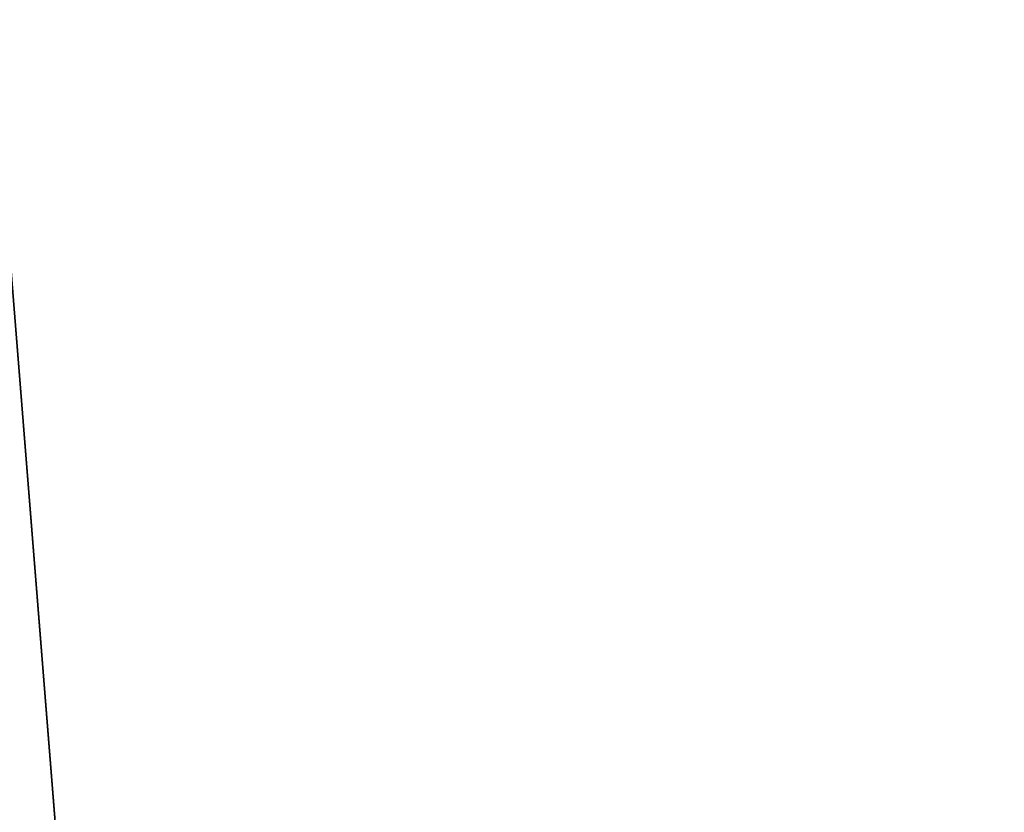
# Model space of a CAD drawing. Header units: millimetres. Extents: x -125 to 171, y -35 to 1363.
# Tile 642 of 656: x -55.118 to -55.054, y 1225.6001 to 1225.6517. Entities that reach past the tile are written whole.
import ezdxf

# ---------------------------------------------------------------- set-up
doc = ezdxf.new("R2010")
doc.units = ezdxf.units.MM
doc.header["$LTSCALE"] = 65.185185
for name, color, linetype in [('2573', 7, 'CONTINUOUS'), ('2574', 7, 'CONTINUOUS'), ('2575', 7, 'CONTINUOUS'), ('2576', 7, 'CONTINUOUS'), ('2593', 7, 'CONTINUOUS'), ('2594', 7, 'CONTINUOUS'), ('2595', 7, 'CONTINUOUS'), ('2596', 7, 'CONTINUOUS')]:
    doc.layers.add(name, color=color, linetype=linetype)

msp = doc.modelspace()

# ---------------------------------------------------------------- linework, layer by layer
at = {"layer": '2573', "linetype": 'CONTINUOUS'}
for points in [[(-55.339461, 1223.2, 339.769444), (-55.013156, 1223.2, 339.969397), (-55.339447, 1225.7, 339.769446), (-55.339461, 1223.2, 339.769444)], [(-55.339447, 1225.7, 339.769446), (-55.013156, 1223.2, 339.969397), (-55.013156, 1225.7, 339.969397), (-55.339447, 1225.7, 339.769446)]]:
    msp.add_3dface(points, dxfattribs=at)
at = {"layer": '2574', "linetype": 'CONTINUOUS'}
for points in [[(-54.923822, 1223.2, 340.341521), (-55.123771, 1223.2, 340.667798), (-54.92382, 1225.7, 340.341507), (-54.923822, 1223.2, 340.341521)], [(-54.92382, 1225.7, 340.341507), (-55.123771, 1223.2, 340.667798), (-55.123771, 1225.7, 340.667798), (-54.92382, 1225.7, 340.341507)]]:
    msp.add_3dface(points, dxfattribs=at)
at = {"layer": '2575', "linetype": 'CONTINUOUS'}
for points in [[(-56.035678, 1225.7, 342.165409), (-56.035681, 1223.2, 342.165409), (-54.799622, 1223.2, 342.1654), (-56.035678, 1225.7, 342.165409)], [(-54.799671, 1225.7, 342.165416), (-56.035678, 1225.7, 342.165409), (-54.799622, 1223.2, 342.1654), (-54.799671, 1225.7, 342.165416)]]:
    msp.add_3dface(points, dxfattribs=at)
at = {"layer": '2576', "linetype": 'CONTINUOUS'}
for points in [[(-56.035658, 1225.7, 338.361164), (-54.79965, 1225.7, 338.36117), (-56.035706, 1223.2, 338.361179), (-56.035658, 1225.7, 338.361164)], [(-54.79965, 1225.7, 338.36117), (-54.799648, 1223.2, 338.361171), (-56.035706, 1223.2, 338.361179), (-54.79965, 1225.7, 338.36117)]]:
    msp.add_3dface(points, dxfattribs=at)
at = {"layer": '2593', "linetype": 'CONTINUOUS'}
for points in [[(-55.123771, 1223.2, 259.332202), (-54.923822, 1223.2, 259.658479), (-55.123771, 1225.7, 259.332202), (-55.123771, 1223.2, 259.332202)], [(-55.123771, 1225.7, 259.332202), (-54.923822, 1223.2, 259.658479), (-54.92382, 1225.7, 259.658493), (-55.123771, 1225.7, 259.332202)]]:
    msp.add_3dface(points, dxfattribs=at)
at = {"layer": '2594', "linetype": 'CONTINUOUS'}
for points in [[(-55.013156, 1223.2, 260.030603), (-55.339461, 1223.2, 260.230556), (-55.013156, 1225.7, 260.030603), (-55.013156, 1223.2, 260.030603)], [(-55.013156, 1225.7, 260.030603), (-55.339461, 1223.2, 260.230556), (-55.339447, 1225.7, 260.230554), (-55.013156, 1225.7, 260.030603)]]:
    msp.add_3dface(points, dxfattribs=at)
at = {"layer": '2595', "linetype": 'CONTINUOUS'}
for points in [[(-56.035658, 1225.7, 261.638836), (-56.035706, 1223.2, 261.638821), (-54.799648, 1223.2, 261.638829), (-56.035658, 1225.7, 261.638836)], [(-54.79965, 1225.7, 261.63883), (-56.035658, 1225.7, 261.638836), (-54.799648, 1223.2, 261.638829), (-54.79965, 1225.7, 261.63883)]]:
    msp.add_3dface(points, dxfattribs=at)
at = {"layer": '2596', "linetype": 'CONTINUOUS'}
for points in [[(-56.035678, 1225.7, 257.834591), (-54.799671, 1225.7, 257.834584), (-56.035681, 1223.2, 257.834591), (-56.035678, 1225.7, 257.834591)], [(-54.799671, 1225.7, 257.834584), (-54.799622, 1223.2, 257.8346), (-56.035681, 1223.2, 257.834591), (-54.799671, 1225.7, 257.834584)]]:
    msp.add_3dface(points, dxfattribs=at)

doc.saveas('drawing.dxf')
